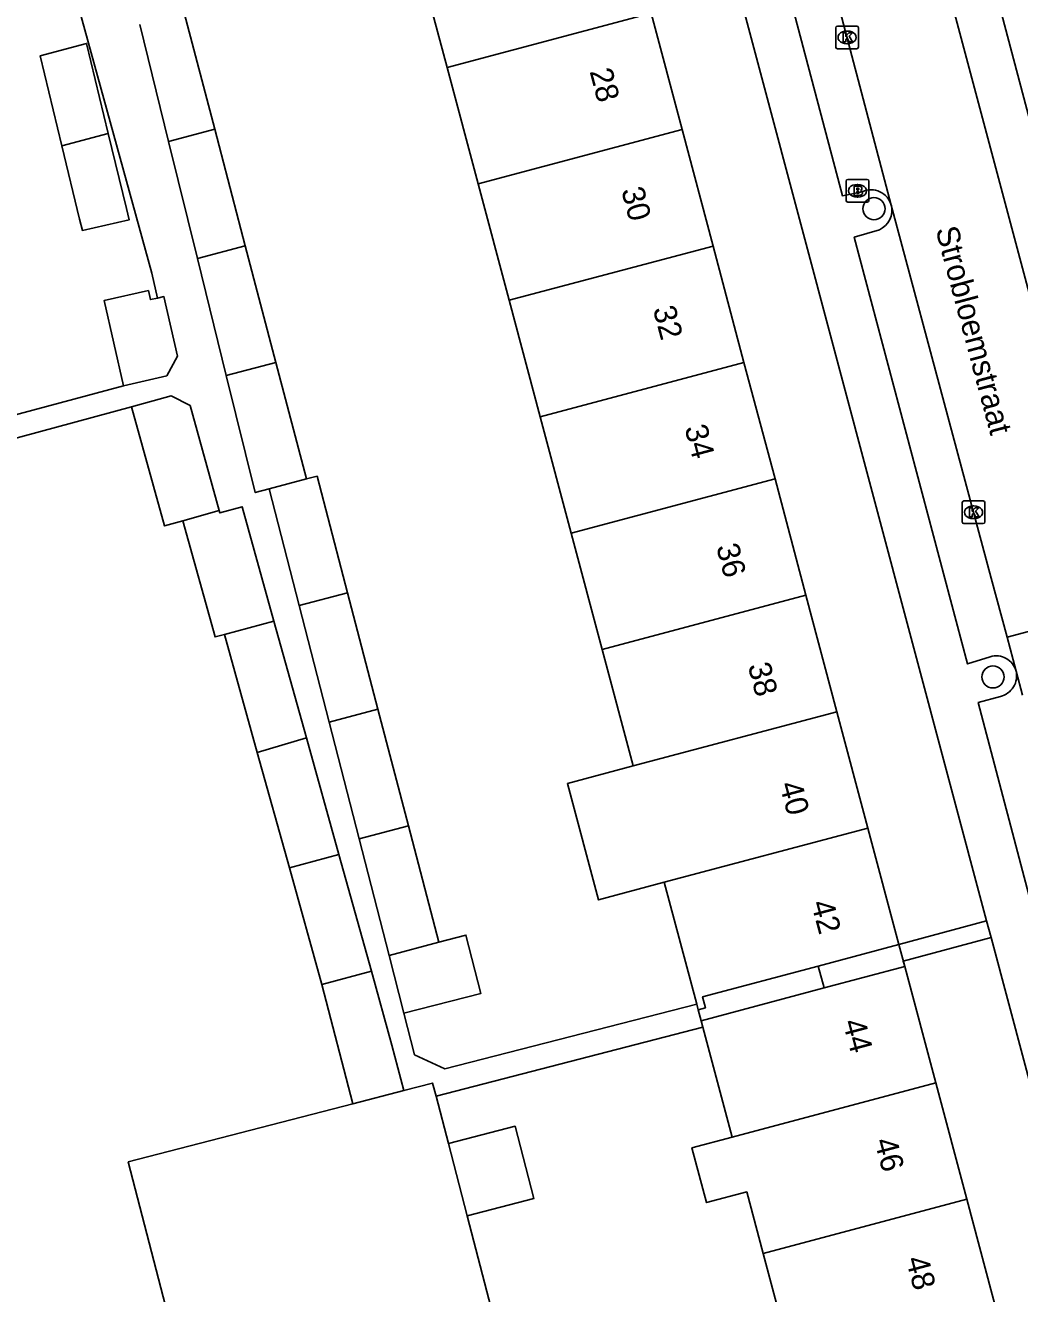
# Model space of a CAD drawing. Extents: x 162542 to 163144, y 380786 to 381511.
# Drawn here: x 162725.6 to 162769.4, y 380901.8 to 380957.7 of the extents above; entities that cross this region are included whole.
import ezdxf

# ---------------------------------------------------------------- set-up
doc = ezdxf.new("R2010")
doc.units = 0
for name, color, linetype in [('IMGEO_Boom', 7, 'Continuous'), ('IMGEO_Brandkraan', 7, 'Continuous'), ('IMGEO_Kolk', 7, 'Continuous'), ('IMGEO_Openbare_ruimte_label', 7, 'Continuous'), ('IMGEO_Pand', 7, 'Continuous'), ('IMGEO_Pand_nummerreeks', 7, 'Continuous'), ('IMGEO_Pand_overbouw', 7, 'Continuous'), ('IMGEO_Rijbaan_lokaal_open', 7, 'Continuous'), ('IMGEO_Voetpad_open', 7, 'Continuous')]:
    doc.layers.add(name, color=color, linetype=linetype)

msp = doc.modelspace()

# ---------------------------------------------------------------- linework, layer by layer
at = {"layer": 'IMGEO_Boom'}
for centre in [(162762.984, 380949.655), (162768.223, 380929.016)]:
    msp.add_circle(centre, 0.489, dxfattribs=at)
at = {"layer": 'IMGEO_Brandkraan'}
for p, q in [((162761.756, 380950.017), (162761.756, 380950.869)), ((162761.831, 380950.943), (162762.683, 380950.943)), ((162762.244, 380950.723), (162762.269, 380950.723)), ((162762.757, 380950.869), (162762.757, 380950.017)), ((162762.267, 380950.163), (162762.242, 380950.163)), ((162762.683, 380949.943), (162761.831, 380949.943))]:
    msp.add_line(p, q, dxfattribs=at)
for points in [[(162761.756, 380950.017), (162761.756, 380950.869)], [(162761.831, 380950.943), (162762.683, 380950.943)], [(162762.104, 380950.643), (162762.104, 380950.243), (162762.317, 380950.243)], [(162762.335, 380950.643), (162762.104, 380950.643)], [(162762.757, 380950.869), (162762.757, 380950.017)], [(162762.283, 380950.562), (162762.229, 380950.562), (162762.229, 380950.486)], [(162762.229, 380950.486), (162762.282, 380950.486)], [(162762.291, 380950.41), (162762.229, 380950.41), (162762.229, 380950.329)], [(162762.229, 380950.329), (162762.291, 380950.329)], [(162762.683, 380949.943), (162761.831, 380949.943)]]:
    msp.add_lwpolyline(points, dxfattribs=at)
for centre, radius, start, end in [((162761.833, 380950.867), 0.0765, 91.552, 178.448), ((162761.833, 380950.867), 0.0765, 91.552, 178.448), ((162762.339, 380950.498), 0.145, 59.4692, 91.5367), ((162762.364, 380950.545), 0.0922, 285.5137, 58.1501), ((162762.681, 380950.867), 0.0765, 1.552, 88.448), ((162762.681, 380950.867), 0.0765, 1.552, 88.448), ((162762.284, 380950.524), 0.0379, 267.8285, 90.9355), ((162762.292, 380950.369), 0.0404, 269.8759, 90.5077), ((162762.323, 380950.494), 0.251, 268.6676, 293.5347), ((162762.369, 380950.353), 0.105, 301.3115, 78.989), ((162761.833, 380950.019), 0.0765, 181.552, 268.448), ((162761.833, 380950.019), 0.0765, 181.552, 268.448), ((162762.681, 380950.019), 0.0765, 271.552, 358.448), ((162762.681, 380950.019), 0.0765, 271.552, 358.448)]:
    msp.add_arc(centre, radius, start, end, dxfattribs=at)
for centre, major_axis, ratio, start_param, end_param in [((162762.243, 380950.443), (-0.387, 0.002), 0.722429, 4.712389, 7.853982), ((162762.268, 380950.443), (-0.39, 0.002), 0.717154, 1.570796, 4.712389)]:
    msp.add_ellipse(centre, major_axis=major_axis, ratio=ratio, start_param=start_param, end_param=end_param, dxfattribs=at)
at = {"layer": 'IMGEO_Kolk'}
for p, q in [((162761.299, 380956.778), (162761.299, 380957.63)), ((162761.374, 380957.704), (162762.226, 380957.704)), ((162761.787, 380957.484), (162761.812, 380957.484)), ((162762.3, 380957.63), (162762.3, 380956.778)), ((162761.81, 380956.924), (162761.785, 380956.924)), ((162762.226, 380956.704), (162761.374, 380956.704)), ((162766.869, 380935.846), (162766.869, 380936.698)), ((162766.944, 380936.772), (162767.796, 380936.772)), ((162767.87, 380936.698), (162767.87, 380935.846)), ((162767.357, 380936.552), (162767.382, 380936.552)), ((162767.796, 380935.772), (162766.944, 380935.772)), ((162767.38, 380935.992), (162767.355, 380935.992))]:
    msp.add_line(p, q, dxfattribs=at)
for points in [[(162761.299, 380956.778), (162761.299, 380957.63)], [(162761.374, 380957.704), (162762.226, 380957.704)], [(162761.62, 380957.404), (162761.743, 380957.404), (162761.743, 380957.253), (162761.873, 380957.404), (162762.037, 380957.404), (162761.891, 380957.253), (162762.044, 380957.004), (162761.892, 380957.004), (162761.807, 380957.168), (162761.743, 380957.101), (162761.743, 380957.004), (162761.62, 380957.004), (162761.62, 380957.404)], [(162762.3, 380957.63), (162762.3, 380956.778)], [(162762.226, 380956.704), (162761.374, 380956.704)], [(162766.869, 380935.846), (162766.869, 380936.698)], [(162766.944, 380936.772), (162767.796, 380936.772)], [(162767.87, 380936.698), (162767.87, 380935.846)], [(162767.19, 380936.472), (162767.313, 380936.472), (162767.313, 380936.321), (162767.443, 380936.472), (162767.607, 380936.472), (162767.461, 380936.321), (162767.614, 380936.072), (162767.462, 380936.072), (162767.377, 380936.236), (162767.313, 380936.169), (162767.313, 380936.072), (162767.19, 380936.072), (162767.19, 380936.472)], [(162767.796, 380935.772), (162766.944, 380935.772)]]:
    msp.add_lwpolyline(points, dxfattribs=at)
for centre, start, end in [((162761.376, 380957.628), 91.552, 178.448), ((162761.376, 380957.628), 91.552, 178.448), ((162762.224, 380957.628), 1.552, 88.448), ((162762.224, 380957.628), 1.552, 88.448), ((162761.376, 380956.78), 181.552, 268.448), ((162761.376, 380956.78), 181.552, 268.448), ((162762.224, 380956.78), 271.552, 358.448), ((162762.224, 380956.78), 271.552, 358.448), ((162766.946, 380936.696), 91.552, 178.448), ((162766.946, 380936.696), 91.552, 178.448), ((162767.794, 380936.696), 1.552, 88.448), ((162767.794, 380936.696), 1.552, 88.448), ((162766.946, 380935.848), 181.552, 268.448), ((162766.946, 380935.848), 181.552, 268.448), ((162767.794, 380935.848), 271.552, 358.448), ((162767.794, 380935.848), 271.552, 358.448)]:
    msp.add_arc(centre, 0.0765, start, end, dxfattribs=at)
for centre, major_axis, ratio, start_param, end_param in [((162761.786, 380957.204), (-0.387, 0.002), 0.722429, 4.712389, 7.853982), ((162761.811, 380957.204), (-0.39, 0.002), 0.717154, 1.570796, 4.712389), ((162767.356, 380936.272), (-0.387, 0.002), 0.722429, 4.712389, 7.853982), ((162767.381, 380936.272), (-0.39, 0.002), 0.717154, 1.570796, 4.712389)]:
    msp.add_ellipse(centre, major_axis=major_axis, ratio=ratio, start_param=start_param, end_param=end_param, dxfattribs=at)
at = {"layer": 'IMGEO_Pand'}
for points in [[(162742.849, 380960.872), (162744.179, 380955.879)], [(162732.6, 380958.29), (162733.944, 380953.153)], [(162744.179, 380955.879), (162753.162, 380958.272)], [(162754.527, 380953.141), (162753.162, 380958.272)], [(162731.908, 380952.61), (162730.637, 380957.767)], [(162727.209, 380952.421), (162726.252, 380956.387), (162728.292, 380956.938), (162729.251, 380952.972)], [(162745.545, 380950.748), (162744.179, 380955.879)], [(162729.251, 380952.972), (162730.05, 380949.665), (162730.171, 380949.166), (162728.108, 380948.7), (162727.987, 380949.199), (162727.209, 380952.421)], [(162727.209, 380952.421), (162729.251, 380952.972)], [(162731.908, 380952.61), (162733.944, 380953.153)], [(162733.944, 380953.153), (162735.288, 380948.015)], [(162745.545, 380950.748), (162754.527, 380953.141)], [(162755.892, 380948.009), (162754.527, 380953.141)], [(162733.18, 380947.454), (162731.908, 380952.61)], [(162746.912, 380945.617), (162745.545, 380950.748)], [(162735.288, 380948.015), (162733.18, 380947.454)], [(162735.288, 380948.015), (162736.631, 380942.879)], [(162746.912, 380945.617), (162755.892, 380948.009)], [(162757.257, 380942.877), (162755.892, 380948.009)], [(162734.451, 380942.298), (162733.18, 380947.454)], [(162729.92, 380941.849), (162729.064, 380945.602), (162731.015, 380946.047), (162731.107, 380945.646), (162731.424, 380945.718)], [(162731.424, 380945.718), (162731.703, 380945.782), (162732.302, 380943.157), (162731.826, 380942.284), (162729.92, 380941.849)], [(162748.279, 380940.485), (162746.912, 380945.617)], [(162736.631, 380942.879), (162734.451, 380942.298)], [(162736.631, 380942.879), (162737.976, 380937.74)], [(162757.257, 380942.877), (162748.279, 380940.485)], [(162758.623, 380937.745), (162757.257, 380942.877)], [(162736.331, 380937.302), (162735.723, 380937.141), (162734.451, 380942.298)], [(162730.266, 380940.915), (162732.027, 380941.406), (162732.851, 380940.978), (162734.138, 380936.354)], [(162730.266, 380940.915), (162731.726, 380935.67), (162732.531, 380935.898)], [(162749.645, 380935.354), (162748.279, 380940.485)], [(162737.976, 380937.74), (162738.446, 380937.86), (162739.788, 380932.729)], [(162736.331, 380937.302), (162737.976, 380937.74)], [(162737.653, 380932.16), (162736.331, 380937.302)], [(162749.645, 380935.354), (162758.623, 380937.745)], [(162759.988, 380932.613), (162758.623, 380937.745)], [(162734.138, 380936.354), (162732.531, 380935.898)], [(162734.138, 380936.354), (162734.168, 380936.244), (162735.146, 380936.516), (162736.548, 380931.474)], [(162732.531, 380935.898), (162733.957, 380930.777), (162734.367, 380930.887)], [(162751.012, 380930.223), (162749.645, 380935.354)], [(162737.653, 380932.16), (162739.788, 380932.729)], [(162739.788, 380932.729), (162741.132, 380927.592)], [(162751.012, 380930.223), (162759.988, 380932.613)], [(162761.352, 380927.483), (162759.988, 380932.613)], [(162738.975, 380927.018), (162737.653, 380932.16)], [(162734.367, 380930.887), (162736.548, 380931.474)], [(162736.548, 380931.474), (162737.979, 380926.332)], [(162734.367, 380930.887), (162735.814, 380925.686)], [(162752.378, 380925.092), (162751.012, 380930.223)], [(162741.132, 380927.592), (162738.975, 380927.018)], [(162741.132, 380927.592), (162742.476, 380922.454)], [(162752.378, 380925.092), (162761.352, 380927.483)], [(162762.717, 380922.351), (162761.352, 380927.483)], [(162740.298, 380921.873), (162738.975, 380927.018)], [(162735.814, 380925.686), (162737.979, 380926.332)], [(162737.979, 380926.332), (162739.41, 380921.187)], [(162737.228, 380920.6), (162735.814, 380925.686)], [(162753.745, 380919.961), (162750.846, 380919.189), (162749.479, 380924.32), (162752.378, 380925.092)], [(162740.298, 380921.873), (162742.476, 380922.454)], [(162742.476, 380922.454), (162743.819, 380917.317)], [(162753.745, 380919.961), (162762.717, 380922.351)], [(162762.717, 380922.351), (162764.079, 380917.227)], [(162741.62, 380916.731), (162740.298, 380921.873)], [(162739.41, 380921.187), (162737.228, 380920.6)], [(162739.41, 380921.187), (162740.842, 380916.043)], [(162738.66, 380915.456), (162737.228, 380920.6)], [(162755.176, 380914.586), (162753.745, 380919.961)], [(162743.819, 380917.317), (162741.62, 380916.731)], [(162743.819, 380917.317), (162745.009, 380917.634), (162745.669, 380915.067), (162742.272, 380914.194)], [(162764.079, 380917.227), (162760.529, 380916.272), (162755.432, 380914.915), (162755.56, 380914.43), (162755.24, 380914.345), (162755.176, 380914.586)], [(162742.272, 380914.194), (162741.62, 380916.731)], [(162740.842, 380916.043), (162738.66, 380915.456)], [(162740.842, 380916.043), (162741.747, 380912.787), (162742.267, 380910.784)], [(162755.444, 380913.578), (162755.371, 380913.852), (162760.787, 380915.305), (162764.339, 380916.251)], [(162764.339, 380916.251), (162765.705, 380911.12)], [(162740.027, 380910.203), (162738.66, 380915.456)], [(162756.736, 380908.73), (162755.444, 380913.578)], [(162742.267, 380910.784), (162743.54, 380911.114), (162743.692, 380910.528)], [(162765.705, 380911.12), (162756.736, 380908.73)], [(162767.07, 380905.988), (162765.705, 380911.12)], [(162742.267, 380910.784), (162740.027, 380910.203)], [(162743.692, 380910.528), (162744.232, 380908.448)], [(162732.999, 380896.57), (162732.904, 380896.935), (162730.128, 380907.634), (162740.027, 380910.203)], [(162744.232, 380908.448), (162747.177, 380909.212), (162748.003, 380906.029), (162745.058, 380905.265)], [(162758.103, 380903.599), (162757.379, 380906.316), (162755.606, 380905.844), (162754.964, 380908.258), (162756.736, 380908.73)], [(162745.058, 380905.265), (162744.232, 380908.448)], [(162758.103, 380903.599), (162767.07, 380905.988)], [(162768.435, 380900.856), (162767.07, 380905.988)], [(162745.058, 380905.265), (162746.305, 380900.457), (162748.101, 380900.698)], [(162759.469, 380898.468), (162758.103, 380903.599)]]:
    msp.add_lwpolyline(points, dxfattribs=at)
at = {"layer": 'IMGEO_Pand_overbouw'}
for points in [[(162764.079, 380917.227), (162760.529, 380916.272), (162760.787, 380915.305), (162764.339, 380916.251)], [(162760.787, 380915.305), (162760.529, 380916.272), (162755.432, 380914.915), (162755.56, 380914.43), (162755.24, 380914.345), (162755.371, 380913.852)]]:
    msp.add_lwpolyline(points, close=True, dxfattribs=at)
at = {"layer": 'IMGEO_Rijbaan_lokaal_open'}
for points in [[(162763.748, 380949.807), (162758.458, 380969.904)], [(162766.115, 380959.838), (162767.646, 380954.085), (162771.115, 380941.082)], [(162768.845, 380930.769), (162768.149, 380933.373), (162764.006, 380948.824), (162763.748, 380949.807)], [(162768.845, 380930.769), (162773.532, 380932.015)], [(162769.244, 380929.276), (162768.845, 380930.769)], [(162769.53, 380928.208), (162769.244, 380929.276)]]:
    msp.add_lwpolyline(points, dxfattribs=at)
at = {"layer": 'IMGEO_Voetpad_open'}
for points in [[(162751.467, 380980.135), (162767.943, 380918.262)], [(162762.468, 380950.403), (162761.592, 380950.223), (162756.529, 380969.399), (162757.57, 380969.681)], [(162731.424, 380945.718), (162731.164, 380946.818), (162727.655, 380959.574)], [(162767.263, 380959.225), (162768.266, 380959.557), (162772.766, 380942.488), (162772.068, 380942.321)], [(162768.105, 380929.907), (162767.103, 380929.588), (162762.116, 380948.396), (162763.22, 380948.728)], [(162720.329, 380939.279), (162729.92, 380941.849)], [(162713.74, 380936.433), (162730.266, 380940.915)], [(162775.099, 380903.218), (162774.135, 380902.949), (162767.576, 380927.887), (162768.553, 380928.156)], [(162767.943, 380918.262), (162764.079, 380917.227)], [(162768.14, 380917.522), (162767.943, 380918.262)], [(162764.339, 380916.251), (162764.275, 380916.492), (162768.14, 380917.522)], [(162768.14, 380917.522), (162776.41, 380886.464), (162777.36, 380886.698), (162778.067, 380886.244), (162780.774, 380876.082)], [(162755.176, 380914.586), (162744.07, 380911.741), (162742.744, 380912.36), (162742.272, 380914.194)], [(162755.444, 380913.578), (162743.692, 380910.528)]]:
    msp.add_lwpolyline(points, dxfattribs=at)
for centre, radius, start, end in [((162762.857, 380949.567), 0.922, 15.0827, 114.9816), ((162762.818, 380949.594), 0.955, 294.9318, 12.9193), ((162768.368, 380929.038), 0.908, 15.206, 106.8216), ((162768.341, 380929.06), 0.928, 283.1892, 13.4646)]:
    msp.add_arc(centre, radius, start, end, dxfattribs=at)

# ---------------------------------------------------------------- texts
at = {"layer": 'IMGEO_Openbare_ruimte_label'}
msp.add_text('Strobloemstraat', height=1, rotation=284.9536, dxfattribs=at).set_placement((162765.689, 380948.74))
at = {"layer": 'IMGEO_Pand_nummerreeks'}
for s, rotation, p in [('28', 284.8963, (162750.449, 380955.711)), ('30', 284.8963, (162751.843, 380950.472)), ('32', 284.8963, (162753.235, 380945.239)), ('34', 284.8963, (162754.63, 380939.997)), ('36', 284.8963, (162756.024, 380934.758)), ('38', 284.8963, (162757.417, 380929.516)), ('40', 284.8963, (162758.811, 380924.277)), ('42', 284.8967, (162760.204, 380919.044)), ('44', 284.8967, (162761.598, 380913.802)), ('46', 284.8963, (162762.992, 380908.563)), ('48', 284.8963, (162764.378, 380903.349))]:
    msp.add_text(s, height=1, rotation=rotation, dxfattribs=at).set_placement(p)

doc.saveas('drawing.dxf')
